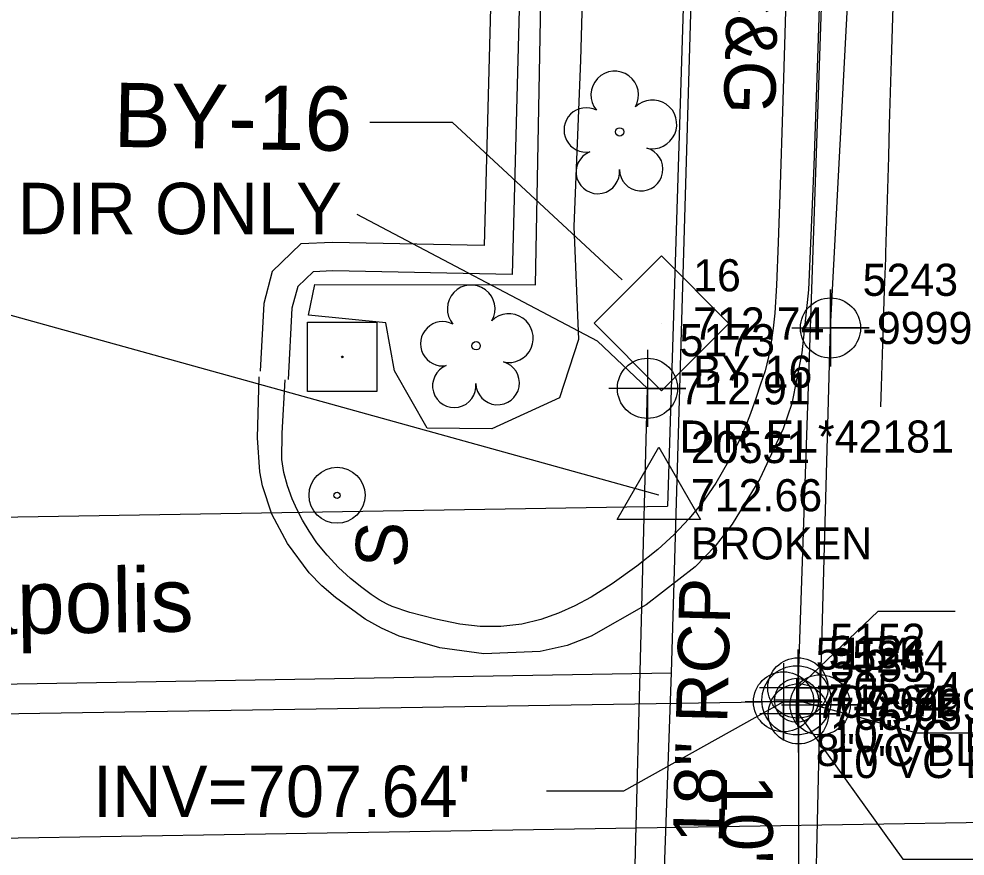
# Model space of a CAD drawing. Extents: x 1516784 to 1522736, y 634838 to 639369.
# Drawn here: x 1520333.4 to 1520407.1, y 637222 to 637287.2 of the extents above; entities that cross this region are included whole.
import ezdxf

# ---------------------------------------------------------------- set-up
doc = ezdxf.new("R2010")
doc.units = 0
for name, color, linetype in [('COGO Default Point Elevation', 7, 'Continuous'), ('COGO Default Point Number', 7, 'Continuous'), ('CTL Supplemental Horizontal and Vertical CELL', 7, 'Continuous'), ('CTL Supplemental Horizontal and Vertical Cogo Comment', 7, 'Continuous'), ('CTL Supplemental Horizontal and Vertical Cogo Elevation', 7, 'Continuous'), ('CTL Supplemental Horizontal and Vertical Cogo Number', 7, 'Continuous'), ('CTL Supplemental Horizontal and Vertical Leader', 7, 'Continuous'), ('CTL Supplemental Horizontal and Vertical Text', 7, 'Continuous'), ('Exist Environmental Wetland Boundary Cogo Number', 7, 'Continuous'), ('Exist Environmental Wetland Boundary Cogo Point CELL', 7, 'Continuous'), ('Exist Environmental Wetland Boundary Text', 7, 'Continuous'), ('Exist Other Culture Located Object CELL', 7, 'Continuous'), ('Exist Other Culture Sign Text', 7, 'Continuous'), ('Exist Right of Way Line', 7, 'Continuous'), ('Exist Right of Way Monument CELL', 7, 'Continuous'), ('Exist Right of Way Monument Cogo Comment', 7, 'Continuous'), ('Exist Right of Way Monument Cogo Elevation', 7, 'Continuous'), ('Exist Right of Way Monument Cogo Number', 7, 'Continuous'), ('Exist Right of Way Monument Leader', 7, 'Continuous'), ('Exist Roads Curbs Text', 7, 'Continuous'), ('Exist Structure Minor Pipes RCP 18 Inch', 7, 'Continuous'), ('Exist Structure Minor Pipes RCP 18 Inch Cogo Comment', 7, 'Continuous'), ('Exist Structure Minor Pipes RCP 18 Inch Cogo Elevation', 7, 'Continuous'), ('Exist Structure Minor Pipes RCP 18 Inch Cogo Number', 7, 'Continuous'), ('Exist Structure Minor Pipes RCP 18 Inch Cogo Point CELL', 7, 'Continuous'), ('Exist Structure Minor Pipes RCP 18 Inch Invert', 7, 'Continuous'), ('Exist Structure Minor Pipes RCP 18 Inch Leader', 7, 'Continuous'), ('Exist Structure Minor Pipes RCP 18 Inch Text', 7, 'Continuous'), ('Exist Utilities Gas UG Line SUE LOS B', 7, 'Continuous'), ('Exist Utilities Gas UG Line SUE LOS B Cogo Elevation', 7, 'Continuous'), ('Exist Utilities Gas UG Line SUE LOS B Cogo Number', 7, 'Continuous'), ('Exist Utilities Gas UG Line SUE LOS B Cogo Point CELL', 7, 'Continuous'), ('Exist Utilities Other Pole With Base CELL', 7, 'Continuous'), ('Exist Utilities Sanitary Sewer Manhole CELL', 7, 'Continuous'), ('Exist Utilities Sanitary Sewer Manhole Cogo Elevation', 7, 'Continuous'), ('Exist Utilities Sanitary Sewer Manhole Cogo Number', 7, 'Continuous'), ('Exist Utilities Sanitary Sewer Manhole Leader', 7, 'Continuous'), ('Exist Utilities Sanitary Sewer UG Line', 7, 'Continuous'), ('Exist Utilities Sanitary Sewer UG Line Cogo Comment', 7, 'Continuous'), ('Exist Utilities Sanitary Sewer UG Line Cogo Elevation', 7, 'Continuous'), ('Exist Utilities Sanitary Sewer UG Line Cogo Number', 7, 'Continuous'), ('Exist Utilities Sanitary Sewer UG Line Cogo Point CELL', 7, 'Continuous'), ('Exist Utilities Sanitary Sewer UG Line Invert Elevation', 7, 'Continuous'), ('Exist Utilities Sanitary Sewer UG Line Leader', 7, 'Continuous'), ('Exist Utilities Sanitary Sewer UG Line Text', 7, 'Continuous'), ('Exist Utilities Water UG Line SUE LOS C', 7, 'Continuous'), ('Exist Utilities Water UG Line SUE LOS C Text', 7, 'Continuous'), ('Exist Vegetation Hedge Row', 7, 'Continuous'), ('Exist Vegetation Tree CELL', 7, 'Continuous'), ('Scratch_Level_5', 7, 'Continuous')]:
    doc.layers.add(name, color=color, linetype=linetype)

msp = doc.modelspace()

# ---------------------------------------------------------------- linework, layer by layer
at = {"layer": 'COGO Default Point Elevation'}
msp.add_lwpolyline([(1520401.506, 637288.982), (1520401.433, 637286.484), (1520401.36, 637283.986), (1520401.287, 637281.488), (1520401.214, 637278.99), (1520401.14, 637276.492), (1520401.067, 637273.994), (1520400.994, 637271.496), (1520400.921, 637268.998), (1520400.909, 637268.584), (1520400.825, 637266.087), (1520400.742, 637263.59), (1520400.659, 637261.093), (1520400.575, 637258.596), (1520400.523, 637257.023)], dxfattribs=at)
at = {"layer": 'COGO Default Point Number'}
msp.add_lwpolyline([(1520395.958, 637294.644), (1520395.652, 637284.902), (1520395.341, 637275.794), (1520394.926, 637266.112), (1520394.4, 637261.222), (1520393.612, 637257.268), (1520392.956, 637255.315), (1520391.134, 637251.408), (1520388.975, 637247.876), (1520387.641, 637246.169), (1520386.087, 637244.564), (1520382.266, 637241.611), (1520377.992, 637239.168), (1520376.121, 637238.432), (1520374.016, 637237.98), (1520369.639, 637237.788), (1520366.218, 637238.243), (1520363.047, 637239.172), (1520361.665, 637239.775), (1520360.386, 637240.488), (1520358.083, 637242.164), (1520357.03, 637243.074), (1520356.042, 637244.092), (1520354.335, 637246.364), (1520353.131, 637248.659), (1520352.405, 637250.866), (1520352.181, 637251.953), (1520352.005, 637254.615), (1520352.148, 637259.35)], dxfattribs=at)
at = {"layer": 'CTL Supplemental Horizontal and Vertical CELL'}
msp.add_line((1520383.434, 637263.507), (1520383.434, 637263.507), dxfattribs=at)
msp.add_lwpolyline([(1520378.219, 637263.525), (1520383.461, 637268.766), (1520388.711, 637263.516), (1520383.469, 637258.274)], close=True, dxfattribs=at)
at = {"layer": 'CTL Supplemental Horizontal and Vertical Leader'}
msp.add_lwpolyline([(1520380.401, 637266.913), (1520367.195, 637279.162), (1520360.744, 637279.161)], dxfattribs=at)
at = {"layer": 'Exist Environmental Wetland Boundary Cogo Number'}
for points in [[(1520375.335, 637376.513), (1520374.17, 637343.486), (1520373.492, 637319.995), (1520372.478, 637291.92), (1520371.831, 637267.313), (1520357.883, 637267.605), (1520356.33, 637267.528), (1520355.139, 637266.379), (1520354.693, 637264.708), (1520354.398, 637259.135)], [(1520393.34, 637294.959), (1520393.1, 637286.929), (1520392.891, 637280.004), (1520392.717, 637274.312), (1520392.565, 637269.807), (1520392.429, 637266.478), (1520392.301, 637264.309), (1520392.174, 637263.143), (1520392.015, 637262.053), (1520391.812, 637260.904), (1520391.537, 637259.812), (1520391.193, 637258.778), (1520390.816, 637257.672), (1520390.412, 637256.493), (1520389.965, 637255.35), (1520389.447, 637254.21), (1520388.694, 637252.78), (1520387.709, 637251.085), (1520386.668, 637249.572), (1520385.593, 637248.288), (1520384.45, 637247.085), (1520383.189, 637245.913), (1520381.564, 637244.616), (1520379.633, 637243.239), (1520378.004, 637242.202), (1520376.72, 637241.532), (1520375.438, 637240.962), (1520374.084, 637240.461), (1520372.585, 637240.106), (1520370.954, 637239.915), (1520369.351, 637239.909), (1520367.757, 637240.095), (1520365.898, 637240.475), (1520363.864, 637241.011), (1520362.487, 637241.464), (1520362.096, 637241.645), (1520361.495, 637242.001), (1520360.861, 637242.413), (1520360.133, 637242.944), (1520359.252, 637243.659), (1520358.317, 637244.515), (1520357.424, 637245.47), (1520356.637, 637246.441), (1520356.019, 637247.344), (1520355.52, 637248.191), (1520355.087, 637248.989), (1520354.701, 637249.843), (1520354.343, 637250.853), (1520354.063, 637251.914), (1520353.912, 637252.917), (1520353.928, 637254.954), (1520354.153, 637259.114)]]:
    msp.add_lwpolyline(points, dxfattribs=at)
at = {"layer": 'Exist Environmental Wetland Boundary Cogo Point CELL'}
msp.add_lwpolyline([(1520376.572, 637480.17), (1520375.98, 637461.879), (1520375.356, 637442.801), (1520374.435, 637420.335), (1520373.756, 637395.955), (1520373.121, 637376.589), (1520371.956, 637343.557), (1520371.278, 637320.067), (1520370.263, 637291.989), (1520369.674, 637269.574), (1520357.852, 637269.822), (1520355.391, 637269.701), (1520353.157, 637267.545), (1520352.493, 637265.056), (1520352.214, 637259.804)], dxfattribs=at)
at = {"layer": 'Exist Environmental Wetland Boundary Text'}
msp.add_line((1520298.034, 637222.878), (1520435.136, 637225.102), dxfattribs=at)
at = {"layer": 'Exist Other Culture Located Object CELL'}
for radius in [2.18, 0.24]:
    msp.add_circle((1520358.2, 637250.131), radius, dxfattribs=at)
at = {"layer": 'Exist Right of Way Line'}
for p in [(1520392.38, 637516.532), (1520297.628, 637247.875)]:
    msp.add_line(p, (1520383.928, 637249.275), dxfattribs=at)
at = {"layer": 'Exist Right of Way Monument CELL'}
msp.add_line((1520383.26, 637250.135), (1520383.26, 637250.135), dxfattribs=at)
msp.add_lwpolyline([(1520380.011, 637248.246), (1520383.26, 637253.885), (1520386.508, 637248.245)], close=True, dxfattribs=at)
at = {"layer": 'Exist Right of Way Monument Leader'}
msp.add_lwpolyline([(1520383.26, 637250.135), (1520318.844, 637268.005), (1520290.85, 637281.488)], dxfattribs=at)
at = {"layer": 'Exist Structure Minor Pipes RCP 18 Inch'}
msp.add_line((1520381.007, 637205.622), (1520382.377, 637258.453), dxfattribs=at)
at = {"layer": 'Exist Structure Minor Pipes RCP 18 Inch Cogo Point CELL'}
msp.add_lwpolyline([(1520382.377, 637261.453), (1520382.377, 637255.453), (1520382.377, 637258.453), (1520385.377, 637258.453), (1520379.377, 637258.453)], dxfattribs=at)
msp.add_circle((1520382.377, 637258.453), 2.344, dxfattribs=at)
at = {"layer": 'Exist Structure Minor Pipes RCP 18 Inch Leader'}
msp.add_lwpolyline([(1520382.377, 637258.453), (1520378.48, 637262.117), (1520359.758, 637271.985)], dxfattribs=at)
at = {"layer": 'Exist Utilities Gas UG Line SUE LOS B'}
msp.add_lwpolyline([(1520395.285, 637209.931), (1520395.83, 637233.814), (1520396.634, 637263.156), (1520398.137, 637291.718), (1520399.597, 637324.855), (1520401.122, 637354.382), (1520402.422, 637385.791)], dxfattribs=at)
at = {"layer": 'Exist Utilities Gas UG Line SUE LOS B Cogo Point CELL'}
for points in [[(1520393.634, 637263.156), (1520399.634, 637263.156), (1520396.634, 637263.156), (1520396.634, 637266.156), (1520396.634, 637260.156)], [(1520392.83, 637233.814), (1520398.83, 637233.814), (1520395.83, 637233.814), (1520395.83, 637236.814), (1520395.83, 637230.814)]]:
    msp.add_lwpolyline(points, dxfattribs=at)
for centre in [(1520396.634, 637263.156), (1520395.83, 637233.814)]:
    msp.add_circle(centre, 2.344, dxfattribs=at)
at = {"layer": 'Exist Utilities Other Pole With Base CELL'}
msp.add_line((1520358.614, 637260.902), (1520358.614, 637260.902), dxfattribs=at)
msp.add_lwpolyline([(1520355.889, 637263.602), (1520361.289, 637263.602), (1520361.289, 637258.202), (1520355.889, 637258.202), (1520355.889, 637263.602)], dxfattribs=at)
msp.add_circle((1520358.614, 637260.902), 0.0707, dxfattribs=at)
at = {"layer": 'Exist Utilities Sanitary Sewer Manhole CELL'}
msp.add_lwpolyline([(1520393.99, 637235.88), (1520393.99, 637232.455), (1520393.99, 637234.168), (1520395.703, 637234.168), (1520392.278, 637234.168)], dxfattribs=at)
for radius in [2.694, 1.712]:
    msp.add_circle((1520393.99, 637234.168), radius, dxfattribs=at)
at = {"layer": 'Exist Utilities Sanitary Sewer Manhole Leader'}
msp.add_lwpolyline([(1520393.99, 637234.168), (1520403.365, 637231.636), (1520409.365, 637231.636)], dxfattribs=at)
at = {"layer": 'Exist Utilities Sanitary Sewer UG Line'}
for p, q in [((1520401.188, 637442.63), (1520394.093, 637235.132)), ((1520392.982, 637234.05), (1520059.787, 637228.854)), ((1520394.136, 637233.114), (1520394.159, 637203.761))]:
    msp.add_line(p, q, dxfattribs=at)
at = {"layer": 'Exist Utilities Sanitary Sewer UG Line Cogo Point CELL'}
for points in [[(1520394.093, 637238.132), (1520394.093, 637232.132), (1520394.093, 637235.132), (1520397.093, 637235.132), (1520391.093, 637235.132)], [(1520392.982, 637237.05), (1520392.982, 637231.05), (1520392.982, 637234.05), (1520395.982, 637234.05), (1520389.982, 637234.05)], [(1520394.136, 637236.114), (1520394.136, 637230.114), (1520394.136, 637233.114), (1520397.136, 637233.114), (1520391.136, 637233.114)]]:
    msp.add_lwpolyline(points, dxfattribs=at)
for centre in [(1520394.093, 637235.132), (1520392.982, 637234.05), (1520394.136, 637233.114)]:
    msp.add_circle(centre, 2.344, dxfattribs=at)
at = {"layer": 'Exist Utilities Sanitary Sewer UG Line Leader'}
for points in [[(1520394.093, 637235.132), (1520400.338, 637241.117), (1520406.338, 637241.117)], [(1520392.982, 637234.05), (1520380.524, 637227.086), (1520374.524, 637227.086)], [(1520394.136, 637233.114), (1520402.27, 637221.797), (1520408.27, 637221.797)]]:
    msp.add_lwpolyline(points, dxfattribs=at)
at = {"layer": 'Exist Utilities Water UG Line SUE LOS C'}
msp.add_line((1520288.957, 637234.719), (1520384.255, 637236.313), dxfattribs=at)
msp.add_lwpolyline([(1520382.581, 637189.838), (1520384.255, 637236.313), (1520393.572, 637554.041), (1520396.868, 637710.271)], dxfattribs=at)
at = {"layer": 'Exist Vegetation Hedge Row'}
for points in [[(1520356.47, 637266.553), (1520373.666, 637266.523), (1520374.332, 637302.317), (1520376.179, 637352.292), (1520377.349, 637391.979)], [(1520379.39, 637377.44), (1520380.214, 637369.279), (1520379.7, 637360.36), (1520379.034, 637348.724), (1520378.205, 637323.64), (1520377.677, 637302.649), (1520377.155, 637284.011), (1520376.633, 637271.055), (1520377.018, 637262.253), (1520375.519, 637257.708), (1520370.259, 637255.309), (1520365.222, 637255.349), (1520362.679, 637259.822), (1520362.01, 637263.566), (1520355.979, 637264.162), (1520356.47, 637266.553)]]:
    msp.add_lwpolyline(points, dxfattribs=at)
at = {"layer": 'Exist Vegetation Tree CELL'}
for p, q in [((1520380.215, 637278.42), (1520380.215, 637278.42)), ((1520369.035, 637261.772), (1520369.035, 637261.772))]:
    msp.add_line(p, q, dxfattribs=at)
for centre in [(1520380.215, 637278.42), (1520369.035, 637261.772)]:
    msp.add_circle(centre, 0.326, dxfattribs=at)
for centre, radius, start, end in [((1520379.831, 637281.294), 1.856, 330.16508, 219.71335), ((1520382.764, 637279.009), 1.899, 257.1011, 134.19993), ((1520377.61, 637278.574), 1.727, 62.66361, 279.3457), ((1520378.511, 637275.3), 1.689, 111.56708, 6.23104), ((1520381.888, 637275.521), 1.698, 181.28216, 74.55999), ((1520368.65, 637264.645), 1.856, 330.16508, 219.71335), ((1520371.584, 637262.361), 1.899, 257.1011, 134.19993), ((1520366.429, 637261.926), 1.727, 62.66361, 279.3457), ((1520370.708, 637258.872), 1.698, 181.28216, 74.55999), ((1520367.331, 637258.651), 1.689, 111.56708, 6.23104)]:
    msp.add_arc(centre, radius, start, end, dxfattribs=at)

# ---------------------------------------------------------------- texts
at = {"layer": 'CTL Supplemental Horizontal and Vertical Cogo Comment'}
msp.add_text('BY-16', height=2.5, dxfattribs=at).set_placement((1520385.934, 637258.507))
at = {"layer": 'CTL Supplemental Horizontal and Vertical Cogo Elevation'}
msp.add_text('712.74', height=2.5, dxfattribs=at).set_placement((1520385.934, 637262.257))
at = {"layer": 'CTL Supplemental Horizontal and Vertical Cogo Number'}
msp.add_text('16', height=2.5, dxfattribs=at).set_placement((1520385.934, 637266.007))
at = {"layer": 'CTL Supplemental Horizontal and Vertical Text'}
msp.add_text('BY-16', height=5, rotation=358.97468, dxfattribs=at).set_placement((1520340.768, 637277.259))
at = {"layer": 'Exist Other Culture Sign Text'}
msp.add_text('S', height=4, rotation=88.37307, dxfattribs=at).set_placement((1520363.619, 637244.454))
at = {"layer": 'Exist Right of Way Monument Cogo Comment'}
msp.add_text('BROKEN', height=2.5, dxfattribs=at).set_placement((1520385.76, 637245.135))
at = {"layer": 'Exist Right of Way Monument Cogo Elevation'}
msp.add_text('712.66', height=2.5, dxfattribs=at).set_placement((1520385.76, 637248.885))
at = {"layer": 'Exist Right of Way Monument Cogo Number'}
msp.add_text('20531', height=2.5, dxfattribs=at).set_placement((1520385.76, 637252.635))
at = {"layer": 'Exist Roads Curbs Text'}
msp.add_text('30"C&G', height=4, rotation=268.25298, dxfattribs=at).set_placement((1520388.896, 637299.29))
at = {"layer": 'Exist Structure Minor Pipes RCP 18 Inch Cogo Comment'}
msp.add_text('DIR EL*42181', height=2.5, dxfattribs=at).set_placement((1520384.877, 637253.453))
at = {"layer": 'Exist Structure Minor Pipes RCP 18 Inch Cogo Elevation'}
msp.add_text('712.91', height=2.5, dxfattribs=at).set_placement((1520384.877, 637257.203))
at = {"layer": 'Exist Structure Minor Pipes RCP 18 Inch Cogo Number'}
msp.add_text('5173', height=2.5, dxfattribs=at).set_placement((1520384.877, 637260.953))
at = {"layer": 'Exist Structure Minor Pipes RCP 18 Inch Invert'}
msp.add_text('DIR ONLY', height=4, dxfattribs=at).set_placement((1520333.321, 637270.457))
at = {"layer": 'Exist Structure Minor Pipes RCP 18 Inch Text'}
msp.add_text('18" RCP', height=4, rotation=88.51455, dxfattribs=at).set_placement((1520388.349, 637223.015))
at = {"layer": 'Exist Utilities Gas UG Line SUE LOS B Cogo Elevation'}
for p in [(1520399.134, 637261.906), (1520398.33, 637232.564)]:
    msp.add_text('-99999.00', height=2.5, dxfattribs=at).set_placement(p)
at = {"layer": 'Exist Utilities Gas UG Line SUE LOS B Cogo Number'}
for s, p in [('5243', (1520399.134, 637265.656)), ('5244', (1520398.33, 637236.314))]:
    msp.add_text(s, height=2.5, dxfattribs=at).set_placement(p)
at = {"layer": 'Exist Utilities Sanitary Sewer Manhole Cogo Elevation'}
msp.add_text('712.72', height=2.5, dxfattribs=at).set_placement((1520396.49, 637232.918))
at = {"layer": 'Exist Utilities Sanitary Sewer Manhole Cogo Number'}
msp.add_text('5153', height=2.5, dxfattribs=at).set_placement((1520396.49, 637236.668))
at = {"layer": 'Exist Utilities Sanitary Sewer UG Line Cogo Comment'}
for s, p in [('10"VC EL*35401', (1520396.593, 637230.132)), ('8"VC BL*35404', (1520395.482, 637229.05)), ('10"VC BL*35401', (1520396.636, 637228.114))]:
    msp.add_text(s, height=2.5, dxfattribs=at).set_placement(p)
at = {"layer": 'Exist Utilities Sanitary Sewer UG Line Cogo Elevation'}
for s, p in [('705.24', (1520396.593, 637233.882)), ('707.64', (1520395.482, 637232.8)), ('706.05', (1520396.636, 637231.864))]:
    msp.add_text(s, height=2.5, dxfattribs=at).set_placement(p)
at = {"layer": 'Exist Utilities Sanitary Sewer UG Line Cogo Number'}
for s, p in [('5152', (1520396.593, 637237.632)), ('5154', (1520395.482, 637236.55)), ('5155', (1520396.636, 637235.614))]:
    msp.add_text(s, height=2.5, dxfattribs=at).set_placement(p)
at = {"layer": 'Exist Utilities Sanitary Sewer UG Line Invert Elevation'}
msp.add_text("INV=707.64'", height=4, dxfattribs=at).set_placement((1520339.202, 637225.086))
at = {"layer": 'Exist Utilities Sanitary Sewer UG Line Text'}
msp.add_text('10" VC', height=4, rotation=270.04489, dxfattribs=at).set_placement((1520388.14, 637228.381))
at = {"layer": 'Exist Utilities Water UG Line SUE LOS C Text'}
msp.add_text('6 ", Unknown, City of Kannapolis', height=5, rotation=0.84593, dxfattribs=at).set_placement((1520249.916, 637238.099))
at = {"layer": 'Scratch_Level_5'}
msp.add_text('COLUMN LOCATION', height=500, rotation=335.03733, dxfattribs=at).set_placement((1516680.966, 637558.941))

doc.saveas('drawing.dxf')
